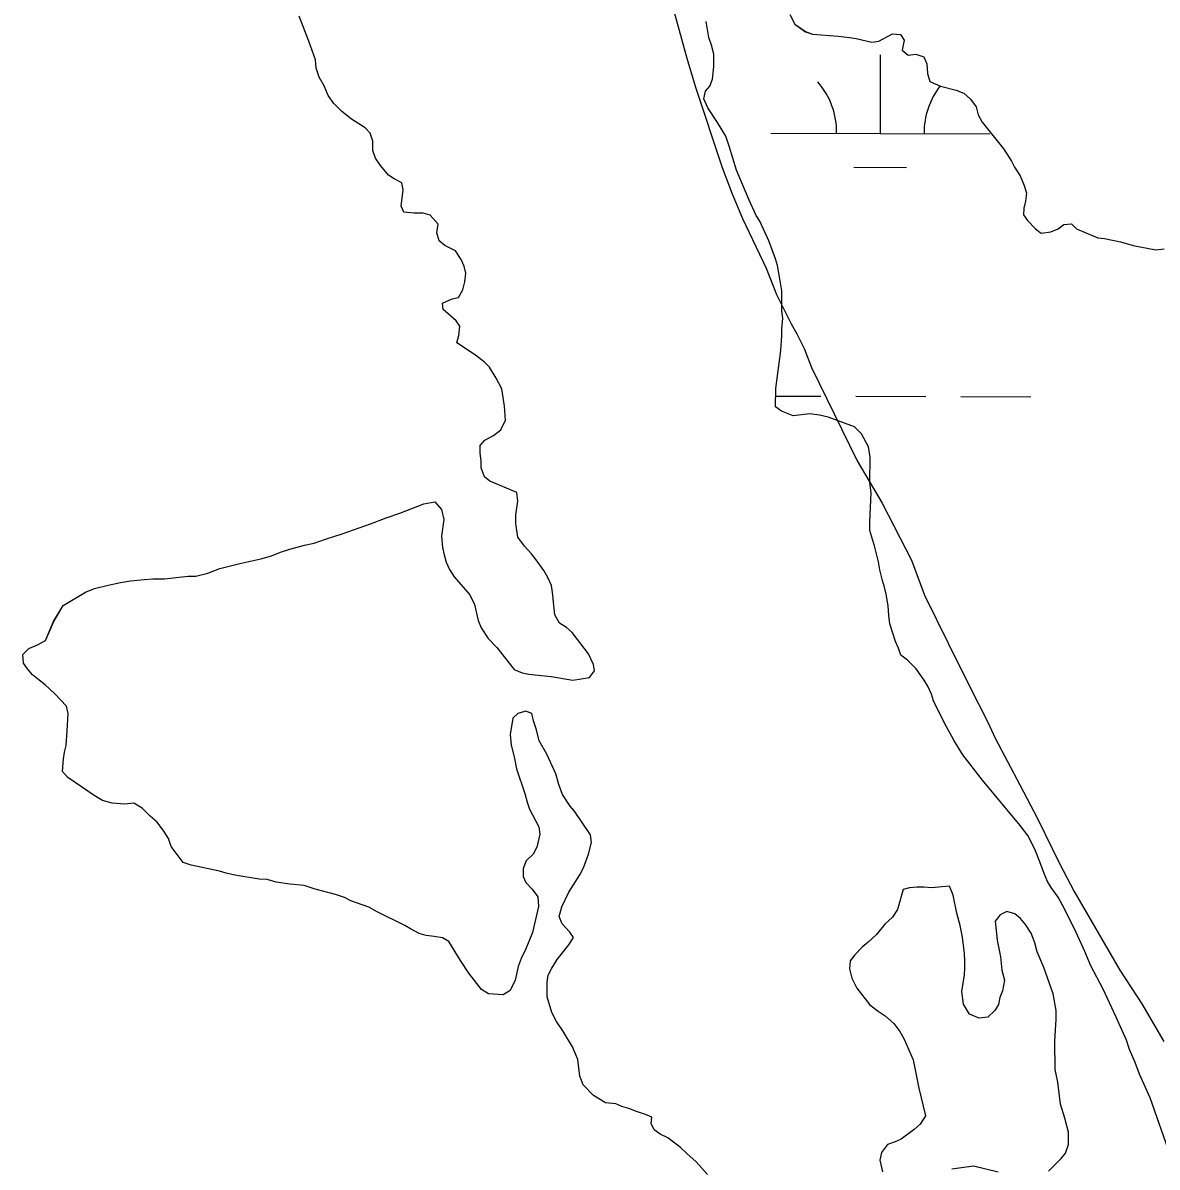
# Model space of a CAD drawing. Extents: x 3161665 to 3199565, y 885729 to 911164.
# Drawn here: x 3174435 to 3174953, y 899876 to 900399 of the extents above; entities that cross this region are included whole.
import ezdxf

# ---------------------------------------------------------------- set-up
doc = ezdxf.new("R2010")
doc.units = 0
for name, color, linetype in [('V-SITE-VEGE', 7, 'Continuous'), ('V-TOPO-SHOR', 7, 'Continuous'), ('V-WETL-SWMP', 7, 'Continuous')]:
    doc.layers.add(name, color=color, linetype=linetype)

msp = doc.modelspace()

# ---------------------------------------------------------------- linework, layer by layer
at = {"layer": 'V-SITE-VEGE'}
for points in [[(3174627.88, 900297.57), (3174625.34, 900299.65), (3174624.17, 900303.34), (3174624.86, 900307.27), (3174621.15, 900311.42), (3174617.91, 900312.34), (3174613.76, 900312.33), (3174609.13, 900312.78), (3174607.97, 900315.55), (3174608.88, 900322.95), (3174608.18, 900326.19), (3174604.71, 900328.03), (3174602.16, 900329.64), (3174598.45, 900334.02), (3174596.14, 900337.48), (3174594.97, 900340.95), (3174594.96, 900345.11), (3174593.8, 900348.8), (3174591.48, 900351.34), (3174585.24, 900355.25), (3174580.84, 900358.71), (3174577.13, 900362.4), (3174574.58, 900366.09), (3174572.72, 900370.48), (3174570.4, 900374.4), (3174569.01, 900378.56), (3174568.77, 900382.26), (3174565.74, 900390.8), (3174561.33, 900402.34)], [(3174732.31, 900405.18), (3174738.37, 900383.16), (3174742.4, 900369.82), (3174754.5, 900333.14), (3174759.2, 900321.14), (3174763.89, 900309.8), (3174774.62, 900287.13), (3174779.32, 900275.13), (3174786.02, 900261.8), (3174788.7, 900257.13), (3174792.06, 900250.47), (3174795.41, 900241.8), (3174816.2, 900199.13), (3174827.59, 900179.8), (3174840.99, 900153.8), (3174847.03, 900137.79), (3174857.76, 900115.79), (3174867.58, 900096.26), (3174875.86, 900079.79), (3174879.22, 900072.46), (3174890.61, 900051.13), (3174898.65, 900035.79), (3174908.71, 900015.13), (3174915.41, 900002.46), (3174936.18, 899966.46), (3174946.23, 899951.14), (3174956.28, 899933.81)], [(3174441.79, 900115.06), (3174445.49, 900117.14), (3174449.17, 900125.7), (3174453.54, 900133.11), (3174463.69, 900139.14), (3174467.85, 900140.76), (3174474.09, 900142.4), (3174479.63, 900143.56), (3174484.25, 900144.27), (3174490.72, 900144.97), (3174494.42, 900145.21), (3174499.73, 900145.22), (3174510.59, 900146.41), (3174514.06, 900146.41), (3174519.6, 900147.81), (3174525.14, 900149.9), (3174534.15, 900152.23), (3174543.85, 900154.34), (3174548.7, 900155.73), (3174552.86, 900157.36), (3174557.02, 900158.76), (3174563.71, 900160.62), (3174568.1, 900161.56), (3174573.41, 900163.41), (3174581.03, 900165.74), (3174593.97, 900170.39), (3174601.12, 900173.18), (3174607.36, 900175.28), (3174618.21, 900179.46), (3174623.29, 900180.39), (3174626.3, 900176.94), (3174627.47, 900172.32), (3174626.33, 900164.69), (3174626.81, 900159.6), (3174627.51, 900156.14), (3174628.44, 900152.91), (3174630.06, 900149.44), (3174632.15, 900146.21), (3174639.33, 900137.91), (3174641.42, 900133.52), (3174643.06, 900126.13), (3174644.45, 900122.9), (3174647.69, 900118.05), (3174651.63, 900113.9), (3174659.51, 900103.75), (3174663.21, 900102.37), (3174666.22, 900101.69), (3174676.39, 900100.55), (3174686.33, 900098.96), (3174693.95, 900100.13), (3174696.26, 900103.14), (3174695.79, 900106.14), (3174693.47, 900110.99), (3174686.05, 900120.68), (3174683.5, 900122.99), (3174680.26, 900125.06), (3174678.18, 900128.75), (3174677.47, 900134.53), (3174677.23, 900137.99), (3174676.53, 900142.15), (3174674.9, 900145.85), (3174673.05, 900149.08), (3174669.57, 900153.92), (3174667.48, 900156.69), (3174664.24, 900160.15), (3174661.23, 900164.3), (3174660.29, 900170.54), (3174660.28, 900174.47), (3174661.19, 900180.71), (3174660.72, 900184.64), (3174648.46, 900189.93), (3174645.92, 900191.77), (3174644.52, 900195.93), (3174644.51, 900198.93), (3174644.04, 900202.86), (3174644.03, 900206.1), (3174646.11, 900208.64), (3174650.03, 900210.73), (3174653.49, 900213.28), (3174655.56, 900217.67), (3174655.09, 900224.14), (3174653.91, 900232), (3174651.36, 900236.85), (3174648.34, 900241.92), (3174646.03, 900244.23), (3174641.86, 900247.46), (3174633.3, 900252.98), (3174634.21, 900256.45), (3174634.67, 900260.61), (3174633.05, 900263.15), (3174627.03, 900268.22), (3174626.79, 900271.23), (3174631.17, 900273.09), (3174634.18, 900273.78), (3174636.02, 900277.25), (3174636.93, 900280.95), (3174637.39, 900284.88), (3174636.69, 900288.12), (3174635.29, 900291.12), (3174632.74, 900295.04), (3174627.88, 900297.57)], [(3174680.1, 899991.02), (3174681.25, 899995.42), (3174684.47, 900002.12), (3174689.53, 900009.99), (3174691.14, 900013.23), (3174693.44, 900019.48), (3174694.82, 900024.79), (3174694.35, 900028.26), (3174687.16, 900039.11), (3174685.07, 900041.41), (3174681.6, 900046.72), (3174679.97, 900051.34), (3174678.57, 900056.19), (3174674.39, 900065.19), (3174670.91, 900071.19), (3174669.74, 900076.27), (3174668.35, 900080.43), (3174667.65, 900083.66), (3174664.87, 900084.81), (3174661.17, 900083.65), (3174658.87, 900081.56), (3174657.73, 900074.17), (3174658.2, 900069.32), (3174659.6, 900064), (3174660.54, 900058.46), (3174664.49, 900047.14), (3174665.43, 900043.22), (3174666.59, 900039.98), (3174670.77, 900031.9), (3174671.23, 900028.67), (3174669.86, 900022.66), (3174668.25, 900019.42), (3174665.02, 900016.41), (3174663.64, 900012.94), (3174663.65, 900009.24), (3174664.81, 900006.47), (3174667.82, 900003.47), (3174670.37, 900000.01), (3174670.62, 899995.62), (3174667.87, 899983.6), (3174664.88, 899976.2), (3174662.81, 899971.8), (3174661.43, 899968.1), (3174660.06, 899961.86), (3174657.76, 899957.23), (3174654.53, 899955.14), (3174647.83, 899955.59), (3174644.59, 899957.66), (3174638.79, 899965.05), (3174635.08, 899970.81), (3174629.75, 899979.59), (3174626.74, 899981.2), (3174623.04, 899981.88), (3174619.34, 899982.33), (3174616.1, 899983.25), (3174612.17, 899985.32), (3174609.62, 899986.93), (3174596.9, 899993.15), (3174593.2, 899995.22), (3174584.87, 899998.2), (3174582.1, 899999.59), (3174577.93, 900000.96), (3174568.68, 900003.48), (3174563.6, 900005.09), (3174557.12, 900005.77), (3174550.88, 900006.68), (3174546.72, 900007.83), (3174543.02, 900008.05), (3174531.92, 900009.88), (3174527.99, 900010.79), (3174524.99, 900011.71), (3174512.04, 900014.45), (3174508.34, 900015.6), (3174502.78, 900022.98), (3174501.61, 900026.68), (3174499.53, 900029.91), (3174496.51, 900034.06), (3174493.27, 900036.83), (3174489.56, 900040.52), (3174485.86, 900042.82), (3174481.7, 900042.35), (3174475.92, 900042.8), (3174471.53, 900043.94), (3174467.6, 900046.24), (3174455.56, 900054.54), (3174453.25, 900057.3), (3174453.69, 900063.08), (3174454.15, 900066.09), (3174454.84, 900069.09), (3174455.28, 900075.8), (3174455.73, 900083.66), (3174455.03, 900087.12), (3174449.7, 900092.65), (3174445.3, 900096.81), (3174442.52, 900098.88), (3174439.51, 900101.41), (3174437.2, 900104.18), (3174435.34, 900106.72), (3174435.1, 900110.65), (3174437.87, 900113.43), (3174441.79, 900115.06)], [(3174903.6, 899874.58), (3174909.37, 899880.37), (3174911.44, 899882.92), (3174912.82, 899886.85), (3174912.81, 899892.39), (3174911.18, 899898.86), (3174909.08, 899905.33), (3174907.9, 899915.26), (3174906.73, 899921.04), (3174906.47, 899933.98), (3174907.14, 899944.15), (3174907.14, 899948.08), (3174905.73, 899955.7), (3174901.55, 899967.71), (3174898.52, 899974.86), (3174897.36, 899979.02), (3174895.73, 899983.41), (3174893.18, 899987.33), (3174890.86, 899990.1), (3174888.32, 899992.18), (3174884.62, 899993.32), (3174881.62, 899991.7), (3174879.31, 899988.92), (3174880.26, 899980.14), (3174881.66, 899972.52), (3174882.37, 899966.51), (3174883.53, 899961.89), (3174882.62, 899957.04), (3174881.47, 899954.03), (3174880.78, 899950.79), (3174879.17, 899948.02), (3174875.94, 899945), (3174872.02, 899944.53), (3174867.62, 899946.37), (3174864.84, 899950.99), (3174864.13, 899956.77), (3174865.27, 899964.39), (3174865.5, 899967.4), (3174865.49, 899970.63), (3174865.25, 899974.1), (3174864.31, 899981.49), (3174863.37, 899986.81), (3174861.74, 899992.58), (3174860.11, 900000.66), (3174858.48, 900004.82), (3174850.16, 900004.11), (3174846.69, 900004.33), (3174843.46, 900004.32), (3174840.22, 900004.09), (3174837.22, 900003.39), (3174834.7, 899994.14), (3174832.4, 899990.67), (3174828.94, 899987.42)], [(3174747.84, 899873.08), (3174742.75, 899878.85), (3174738.35, 899882.77), (3174735.57, 899885.53), (3174729.78, 899889.91), (3174726.31, 899891.52), (3174723.53, 899893.59), (3174722.14, 899896.36), (3174722.36, 899899.37), (3174719.59, 899900.52), (3174715.43, 899901.9), (3174711.95, 899903.27), (3174708.72, 899904.19), (3174705.94, 899905.34), (3174701.32, 899905.79), (3174695.77, 899909.25), (3174691.13, 899914.09), (3174689.51, 899918.02), (3174688.56, 899925.64), (3174686.24, 899931.41), (3174681.83, 899938.8), (3174678.82, 899942.95), (3174676.73, 899947.11), (3174674.64, 899954.26), (3174674.62, 899960.97), (3174675.07, 899964.2), (3174676.69, 899967.44), (3174679.22, 899971.38), (3174684.52, 899978.09), (3174686.59, 899981.33), (3174684.97, 899983.87), (3174681.49, 899987.56), (3174680.1, 899991.02)], [(3174828.94, 899987.42), (3174825.02, 899982.79), (3174821.33, 899979.32), (3174818.56, 899977), (3174815.1, 899973.53), (3174813.03, 899970.75), (3174812.8, 899967.05), (3174813.74, 899962.89), (3174816.06, 899958.27), (3174822.08, 899950.66), (3174825.79, 899947.67), (3174829.03, 899945.59), (3174832.97, 899942.13), (3174835.75, 899938.44), (3174837.6, 899935.21), (3174841.78, 899925.52), (3174844.35, 899912.58), (3174847.39, 899899.88), (3174845.09, 899896.18), (3174842.32, 899893.63), (3174836.32, 899889.22), (3174833.55, 899888.06), (3174830.08, 899886.9), (3174827.32, 899883.19), (3174826.63, 899879.73), (3174827.8, 899874.41)], [(3174859.46, 899875.64), (3174869.39, 899877.05), (3174880.72, 899874.3)]]:
    msp.add_lwpolyline(points, dxfattribs=at)
at = {"layer": 'V-TOPO-SHOR'}
for points in [[(3174639.33, 900137.91), (3174641.42, 900133.52), (3174643.06, 900126.13), (3174644.45, 900122.9), (3174647.69, 900118.05), (3174651.63, 900113.9), (3174659.51, 900103.75), (3174663.21, 900102.37), (3174666.22, 900101.69), (3174676.39, 900100.55), (3174686.33, 900098.96), (3174693.95, 900100.13), (3174696.26, 900103.14), (3174695.79, 900106.14), (3174693.47, 900110.99), (3174686.05, 900120.68), (3174683.5, 900122.99), (3174680.26, 900125.06), (3174678.18, 900128.75), (3174677.47, 900134.53), (3174677.23, 900137.99), (3174676.53, 900142.15), (3174674.9, 900145.85), (3174673.05, 900149.08), (3174669.57, 900153.92), (3174667.48, 900156.69), (3174664.24, 900160.15), (3174661.23, 900164.3), (3174660.29, 900170.54), (3174660.28, 900174.47), (3174661.19, 900180.71), (3174660.72, 900184.64), (3174648.46, 900189.93), (3174645.92, 900191.77), (3174644.52, 900195.93), (3174644.51, 900198.93), (3174644.04, 900202.86), (3174644.03, 900206.1), (3174646.11, 900208.64), (3174650.03, 900210.73), (3174653.49, 900213.28), (3174655.56, 900217.67), (3174655.09, 900224.14), (3174653.91, 900232), (3174651.36, 900236.85), (3174648.34, 900241.92), (3174646.03, 900244.23), (3174641.86, 900247.45), (3174633.3, 900252.98), (3174634.21, 900256.45), (3174634.67, 900260.61), (3174633.05, 900263.15), (3174627.03, 900268.22), (3174626.79, 900271.23), (3174631.17, 900273.09), (3174634.18, 900273.78), (3174636.02, 900277.25), (3174636.93, 900280.95), (3174637.39, 900284.88), (3174636.69, 900288.12), (3174635.29, 900291.12), (3174632.74, 900295.04), (3174627.88, 900297.57), (3174625.34, 900299.65), (3174624.17, 900303.34), (3174624.86, 900307.27), (3174621.15, 900311.42), (3174617.91, 900312.34), (3174613.76, 900312.33), (3174609.13, 900312.78), (3174607.97, 900315.55), (3174608.88, 900322.95), (3174608.18, 900326.19), (3174604.71, 900328.03), (3174602.16, 900329.64), (3174598.45, 900334.02), (3174596.14, 900337.48), (3174594.97, 900340.95), (3174594.96, 900345.11), (3174593.8, 900348.8), (3174591.48, 900351.34), (3174585.23, 900355.25), (3174580.84, 900358.71), (3174577.13, 900362.4), (3174574.58, 900366.09), (3174572.72, 900370.48), (3174570.4, 900374.4), (3174569.01, 900378.56), (3174568.77, 900382.26), (3174565.74, 900390.8), (3174561.33, 900402.34)], [(3174785.42, 900403.03), (3174787.74, 900398.65), (3174792.6, 900395.2), (3174795.84, 900394.05), (3174807.63, 900393.15), (3174812.71, 900392.47), (3174815.72, 900392.01), (3174822.89, 900390.41), (3174826.12, 900390.88), (3174832.35, 900394.13), (3174836.05, 900393.9), (3174837.68, 900391.37), (3174836.76, 900386.74), (3174839.54, 900384.44), (3174843, 900384.91), (3174846.71, 900383.76), (3174848.1, 900380.53), (3174848.34, 900376.14), (3174849.5, 900372.44), (3174854.36, 900370.37), (3174861.53, 900368.54), (3174865, 900367.16), (3174868.01, 900364.4), (3174870.56, 900360.93), (3174871.49, 900357.24), (3174873.35, 900353.78), (3174883.31, 900341.55), (3174886.79, 900336.01), (3174888.19, 900333.24), (3174890.74, 900329.32), (3174892.59, 900324.93), (3174893.53, 900321.47), (3174893.07, 900317.77), (3174892.39, 900314.53), (3174892.16, 900311.53), (3174894.02, 900308.99), (3174897.72, 900305.07), (3174900.27, 900303.22), (3174904.66, 900303.7), (3174908.12, 900305.09), (3174910.66, 900307.18), (3174914.13, 900307.42), (3174916.44, 900305.11), (3174926.16, 900300.97), (3174929.16, 900300.75), (3174936.56, 900299.15), (3174942.34, 900297.54), (3174952.74, 900295.48), (3174956.44, 900295.96)], [(3174670.62, 899995.62), (3174667.87, 899983.6), (3174664.88, 899976.2), (3174662.81, 899971.8), (3174661.43, 899968.1), (3174660.06, 899961.86), (3174657.76, 899957.23), (3174654.53, 899955.14), (3174647.83, 899955.59), (3174644.59, 899957.66), (3174638.79, 899965.05), (3174635.08, 899970.81), (3174629.75, 899979.59), (3174626.74, 899981.2), (3174623.04, 899981.88), (3174619.34, 899982.33), (3174616.1, 899983.25), (3174612.17, 899985.32), (3174609.62, 899986.93), (3174596.9, 899993.15), (3174593.2, 899995.22), (3174584.87, 899998.2), (3174582.1, 899999.59), (3174577.93, 900000.96), (3174568.68, 900003.48), (3174563.6, 900005.09), (3174557.12, 900005.77), (3174550.88, 900006.68), (3174546.72, 900007.83), (3174543.02, 900008.05), (3174531.92, 900009.87), (3174527.99, 900010.79), (3174524.99, 900011.71), (3174512.04, 900014.45), (3174508.34, 900015.6), (3174502.78, 900022.98), (3174501.61, 900026.68), (3174499.53, 900029.91), (3174496.51, 900034.06), (3174493.27, 900036.83), (3174489.56, 900040.52), (3174485.86, 900042.82), (3174481.7, 900042.35), (3174475.92, 900042.8), (3174471.53, 900043.94), (3174467.6, 900046.24), (3174455.56, 900054.54), (3174453.25, 900057.3), (3174453.69, 900063.08), (3174454.15, 900066.09), (3174454.84, 900069.09), (3174455.28, 900075.8), (3174455.73, 900083.66), (3174455.03, 900087.12), (3174449.7, 900092.66), (3174445.3, 900096.81), (3174442.52, 900098.88), (3174439.51, 900101.41), (3174437.2, 900104.18), (3174435.34, 900106.72), (3174435.1, 900110.65), (3174437.87, 900113.43), (3174441.79, 900115.06), (3174445.49, 900117.14), (3174449.16, 900125.7), (3174453.54, 900133.11), (3174463.69, 900139.14), (3174467.85, 900140.76), (3174474.09, 900142.4), (3174479.63, 900143.56), (3174484.25, 900144.27), (3174490.72, 900144.97), (3174494.42, 900145.21), (3174499.73, 900145.22), (3174510.59, 900146.41), (3174514.06, 900146.41), (3174519.6, 900147.81), (3174525.14, 900149.9), (3174534.15, 900152.23), (3174543.85, 900154.34), (3174548.7, 900155.73), (3174552.86, 900157.36), (3174557.02, 900158.76), (3174563.71, 900160.62), (3174568.1, 900161.56), (3174573.41, 900163.41), (3174581.03, 900165.74), (3174593.97, 900170.39), (3174601.12, 900173.18), (3174607.36, 900175.28), (3174618.21, 900179.46), (3174623.29, 900180.39), (3174626.3, 900176.94), (3174627.47, 900172.32), (3174626.33, 900164.69), (3174626.81, 900159.6), (3174627.51, 900156.14), (3174628.44, 900152.91), (3174630.06, 900149.44), (3174632.15, 900146.21), (3174639.33, 900137.91)], [(3174747.84, 899873.08), (3174742.75, 899878.85), (3174738.35, 899882.77), (3174735.57, 899885.53), (3174729.78, 899889.91), (3174726.31, 899891.52), (3174723.53, 899893.59), (3174722.14, 899896.36), (3174722.36, 899899.37), (3174719.59, 899900.52), (3174715.43, 899901.9), (3174711.95, 899903.27), (3174708.72, 899904.19), (3174705.94, 899905.34), (3174701.32, 899905.79), (3174695.77, 899909.25), (3174691.13, 899914.09), (3174689.51, 899918.02), (3174688.56, 899925.64), (3174686.24, 899931.41), (3174681.83, 899938.8), (3174678.82, 899942.95), (3174676.73, 899947.11), (3174674.64, 899954.26), (3174674.62, 899960.97), (3174675.07, 899964.2), (3174676.69, 899967.44), (3174679.22, 899971.38), (3174684.52, 899978.09), (3174686.59, 899981.33), (3174684.97, 899983.87), (3174681.49, 899987.56), (3174680.1, 899991.02), (3174681.25, 899995.42), (3174684.47, 900002.12), (3174689.53, 900009.99), (3174691.14, 900013.23), (3174693.44, 900019.48), (3174694.82, 900024.79), (3174694.35, 900028.26), (3174687.16, 900039.11), (3174685.07, 900041.41), (3174681.6, 900046.72), (3174679.97, 900051.34), (3174678.57, 900056.19), (3174674.39, 900065.19), (3174670.91, 900071.19), (3174669.74, 900076.27), (3174668.35, 900080.43), (3174667.65, 900083.66), (3174664.87, 900084.81), (3174661.17, 900083.65), (3174658.87, 900081.56), (3174657.73, 900074.17), (3174658.2, 900069.32), (3174659.6, 900064), (3174660.54, 900058.46), (3174664.49, 900047.14), (3174665.43, 900043.22), (3174666.59, 900039.98), (3174670.77, 900031.9), (3174671.23, 900028.67), (3174669.86, 900022.66), (3174668.25, 900019.42), (3174665.02, 900016.41), (3174663.64, 900012.94), (3174663.65, 900009.24), (3174664.81, 900006.47), (3174667.82, 900003.47), (3174670.37, 900000.01), (3174670.62, 899995.62)], [(3174903.6, 899874.58), (3174909.37, 899880.37), (3174911.44, 899882.92), (3174912.82, 899886.85), (3174912.81, 899892.39), (3174911.17, 899898.86), (3174909.08, 899905.33), (3174907.9, 899915.26), (3174906.73, 899921.04), (3174906.47, 899933.98), (3174907.14, 899944.15), (3174907.14, 899948.08), (3174905.73, 899955.7), (3174901.55, 899967.71), (3174898.52, 899974.87), (3174897.36, 899979.02), (3174895.73, 899983.41), (3174893.18, 899987.33), (3174890.86, 899990.1), (3174888.32, 899992.18), (3174884.62, 899993.32), (3174881.62, 899991.7), (3174879.31, 899988.92), (3174880.26, 899980.14), (3174881.66, 899972.52), (3174882.37, 899966.51), (3174883.53, 899961.89), (3174882.62, 899957.04), (3174881.47, 899954.03), (3174880.78, 899950.79), (3174879.17, 899948.02), (3174875.94, 899945), (3174872.02, 899944.53), (3174867.62, 899946.37), (3174864.84, 899950.99), (3174864.13, 899956.77), (3174865.27, 899964.39), (3174865.5, 899967.4), (3174865.49, 899970.63), (3174865.25, 899974.1), (3174864.31, 899981.49), (3174863.37, 899986.81), (3174861.74, 899992.58), (3174860.11, 900000.66), (3174858.48, 900004.82), (3174850.16, 900004.11), (3174846.69, 900004.33), (3174843.46, 900004.32), (3174840.22, 900004.09), (3174837.22, 900003.39), (3174834.7, 899994.14), (3174832.4, 899990.67), (3174828.94, 899987.42), (3174825.02, 899982.79), (3174821.33, 899979.32), (3174818.56, 899977), (3174815.1, 899973.53), (3174813.03, 899970.75), (3174812.8, 899967.05), (3174813.74, 899962.89), (3174816.06, 899958.27), (3174822.08, 899950.66), (3174825.79, 899947.67), (3174829.03, 899945.59), (3174832.97, 899942.13), (3174835.75, 899938.44), (3174837.6, 899935.21), (3174841.78, 899925.52), (3174844.35, 899912.58), (3174847.39, 899899.88), (3174845.09, 899896.18), (3174842.32, 899893.63), (3174836.32, 899889.22), (3174833.55, 899888.06), (3174830.08, 899886.9), (3174827.32, 899883.19), (3174826.63, 899879.73), (3174827.8, 899874.41)], [(3174859.46, 899875.64), (3174869.39, 899877.05), (3174880.72, 899874.3)]]:
    msp.add_lwpolyline(points, dxfattribs=at)
at = {"layer": 'V-WETL-SWMP'}
for p, q in [((3174826.83, 900348.65), (3174826.93, 900384.65)), ((3174776.83, 900348.79), (3174876.83, 900348.52)), ((3174814.78, 900333.26), (3174838.78, 900333.19)), ((3174779.02, 900228.71), (3174799.65, 900228.66)), ((3174815.65, 900228.61), (3174847.65, 900228.52)), ((3174863.65, 900228.48), (3174895.65, 900228.39))]:
    msp.add_line(p, q, dxfattribs=at)
for points in [[(3174785.42, 900403.04), (3174787.74, 900398.65), (3174792.6, 900395.19), (3174795.84, 900394.05), (3174807.63, 900393.15), (3174812.71, 900392.47), (3174815.72, 900392.01), (3174822.89, 900390.41), (3174826.12, 900390.88), (3174832.35, 900394.13), (3174836.05, 900393.9), (3174837.68, 900391.37), (3174836.76, 900386.74), (3174839.54, 900384.44), (3174843, 900384.91), (3174846.71, 900383.76), (3174848.1, 900380.53), (3174848.34, 900376.14), (3174849.5, 900372.44), (3174854.36, 900370.37), (3174861.53, 900368.54), (3174865, 900367.16), (3174868.01, 900364.39), (3174870.56, 900360.93), (3174871.49, 900357.24), (3174873.35, 900353.78), (3174883.31, 900341.55), (3174886.79, 900336.01), (3174888.18, 900333.24), (3174890.73, 900329.32), (3174892.59, 900324.93), (3174893.53, 900321.47), (3174893.07, 900317.77), (3174892.39, 900314.53), (3174892.16, 900311.53), (3174894.02, 900308.99), (3174897.72, 900305.07), (3174900.27, 900303.22), (3174904.66, 900303.7), (3174908.12, 900305.09), (3174910.66, 900307.18), (3174914.12, 900307.42), (3174916.44, 900305.11), (3174926.16, 900300.97), (3174929.16, 900300.75), (3174936.56, 900299.15), (3174942.34, 900297.54), (3174952.74, 900295.48), (3174956.44, 900295.95)], [(3174959.38, 899881.6), (3174950.15, 899908.12), (3174945.27, 899918.97), (3174943.18, 899924.28), (3174940.63, 899930.28), (3174939.23, 899934.44), (3174934.58, 899945.06), (3174928.55, 899957.76), (3174922.98, 899968.38), (3174920.19, 899975.07), (3174916.24, 899983.61), (3174910.9, 899994.46), (3174908.12, 899999.77), (3174904.87, 900004.16), (3174903.25, 900006.93), (3174901.62, 900010.62), (3174899.76, 900015.93), (3174897.44, 900021.7), (3174894.19, 900027.94), (3174890.71, 900032.55), (3174873.56, 900053.31), (3174864.53, 900064.85), (3174860.35, 900071.54), (3174855.94, 900079.62), (3174851.07, 900089.54), (3174850.14, 900092.55), (3174848.51, 900096.24), (3174846.89, 900099.01), (3174843.18, 900104.09), (3174839.24, 900108.01), (3174836.23, 900110.31), (3174835.07, 900113.54), (3174833.68, 900116.54), (3174831.12, 900124.63), (3174830.64, 900128.56), (3174830.4, 900132.95), (3174829.47, 900138.26), (3174828.77, 900141.49), (3174827.84, 900144.49), (3174826.67, 900149.35), (3174825.97, 900153.04), (3174824.34, 900159.74), (3174822.01, 900167.36), (3174822, 900171.29), (3174822.66, 900184.46), (3174821.96, 900189.31), (3174822.16, 900200.87), (3174821.46, 900205.49), (3174818.21, 900211.49), (3174814.97, 900214.72), (3174802.94, 900219.08), (3174799.01, 900220), (3174794.62, 900220.68), (3174787, 900219.74), (3174781.68, 900221.81), (3174778.9, 900223.88), (3174779.11, 900232.2), (3174781.38, 900249.54), (3174781.83, 900256.24), (3174781.82, 900259.48), (3174782.27, 900264.33), (3174781.81, 900267.57), (3174781.78, 900276.81), (3174781.08, 900281.43), (3174779.91, 900288.36), (3174778.98, 900291.37), (3174775.96, 900299.68), (3174771.78, 900308.68), (3174770.15, 900311.22), (3174766.9, 900318.15), (3174761.09, 900332), (3174757.83, 900342.85), (3174756.21, 900347.47), (3174752.5, 900353.7), (3174748.09, 900360.4), (3174746.23, 900364.55), (3174746.92, 900368.02), (3174748.99, 900370.33), (3174750.14, 900373.57), (3174750.82, 900379.35), (3174750.81, 900384.9), (3174749.64, 900389.06), (3174748.48, 900392.52), (3174747.31, 900399.91)]]:
    msp.add_lwpolyline(points, dxfattribs=at)
for centre, start, end in [((3174771.58, 900349.28), 359.0698, 40.6135), ((3174882.07, 900348.98), 142.4242, 180.6135)]:
    msp.add_arc(centre, 35.25, start, end, dxfattribs=at)

doc.saveas('drawing.dxf')
